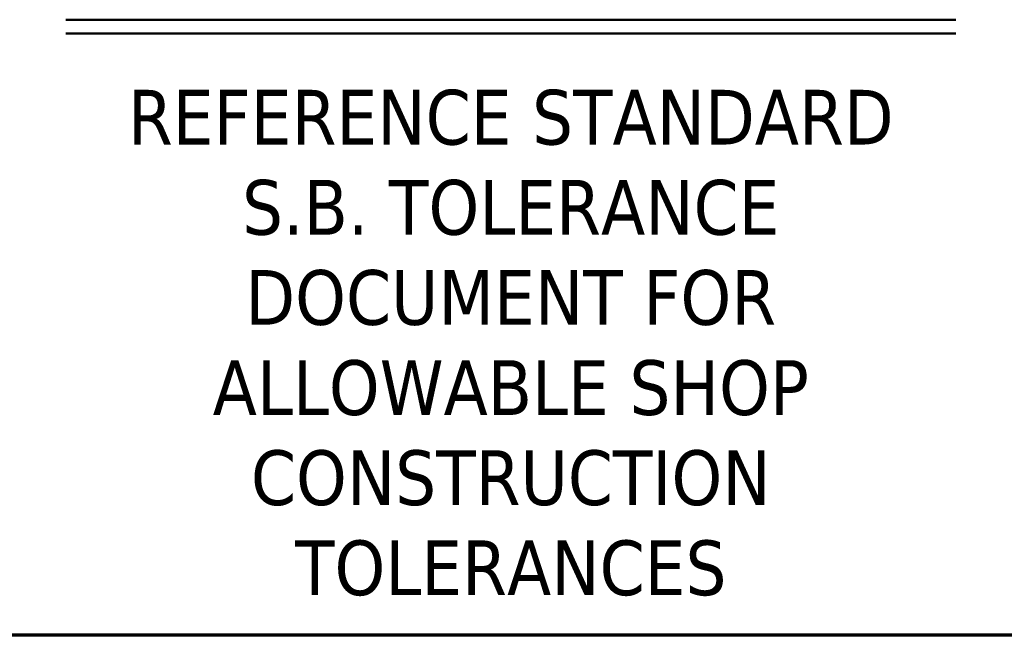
# Model space of a CAD drawing. Header units: inches. Extents: x 24 to 1128, y -69 to 748.
# Tile 522 of 656: x 913 to 959, y 20 to 49. Entities that reach past the tile are written whole.
import ezdxf
from ezdxf.enums import TextEntityAlignment as Align

# ---------------------------------------------------------------- set-up
doc = ezdxf.new("R2010")
doc.units = ezdxf.units.IN
doc.header["$LTSCALE"] = 32
doc.header["$MEASUREMENT"] = 0
doc.layers.add('Border (ANSI)', color=7, linetype='Continuous', lineweight=70)
doc.layers.add('Title (ANSI)', color=7, linetype='Continuous', lineweight=50)
doc.styles.add('Note Text (ANSI)', font='tahoma.ttf')
doc.styles.get("Standard").update_dxf_attribs({"font": 'arial.ttf'})

# ---------------------------------------------------------------- blocks, each defined once
blk = doc.blocks.new('Borders SUPERIOR BORDER')
at = {"layer": 'Border (ANSI)'}
blk.add_line((35.25, 0.625), (0.75, 0.625), dxfattribs=at)
blk = doc.blocks.new('Title Blocks SB TITLE-KS')
at = {"layer": 'Title (ANSI)'}
for p, q in [((47.8839, 3.2975), (49.1839, 3.2975)), ((47.8839, 3.2775), (49.1839, 3.2775))]:
    blk.add_line(p, q, dxfattribs=at)
at = {"layer": 'Title (ANSI)', "lineweight": 25}
for p in [(54.5339, 2.3975), (49.2839, 2.3975)]:
    blk.add_line(p, (47.7839, 2.3975), dxfattribs=at)
at = {"layer": 'Title (ANSI)', "insert": (48.5339, 2.8248), "char_height": 0.08, "width": 1.319328, "attachment_point": 5, "line_spacing_factor": 0.987884, "style": 'Note Text (ANSI)'}
blk.add_mtext('\\fTahoma|b0|i0;{\\H0.0800;REFERENCE STANDARD S.B. TOLERANCE DOCUMENT FOR ALLOWABLE SHOP CONSTRUCTION TOLERANCES}', dxfattribs=at)
at = {"layer": 'Title (ANSI)', "lineweight": 30, "flags": 63}
for tag, p in [('REV._1_#', (41.2839, 4.3662)), ('REV_#1_DATE', (46.0339, 4.3662)), ('REV_#1_DRAWN', (46.5339, 4.3662)), ('REV_#1_APPR', (47.0339, 4.3662)), ('REV_#1_P.M.', (47.5339, 4.3662)), ('REV._2__#', (41.2839, 4.1787)), ('REV_#2_DATE', (46.0339, 4.1787)), ('REV_#2_DRAWN', (46.5339, 4.1787)), ('REV_#2_APPR', (47.0339, 4.1787)), ('REV_#2_P.M.', (47.5339, 4.1787)), ('REV._3_#', (41.2839, 3.9912)), ('REV_#3_DATE', (46.0339, 3.9912)), ('REV_#3_DRAWN', (46.5339, 3.9912)), ('REV_#3_APPR', (47.0339, 3.9912)), ('REV_#3_P.M.', (47.5339, 3.9912)), ('REV._4_#', (41.2839, 3.8037)), ('REV_#4_DATE', (46.0339, 3.8037)), ('REV_#4_DRAWN', (46.5339, 3.8037)), ('REV_#4_APPR', (47.0339, 3.8037)), ('REV_#4_P.M.', (47.5339, 3.8037)), ('REV._5_#', (41.2839, 3.6162)), ('REV_#5_DATE', (46.0339, 3.6162)), ('REV_#5_DRAWN', (46.5339, 3.6162)), ('REV_#5_APPR', (47.0339, 3.6162)), ('REV_#5_P.M.', (47.5339, 3.6162)), ('REV._6_#', (41.2839, 3.4287)), ('REV_#6_DATE', (46.0339, 3.4287)), ('REV_#6_DRAWN', (46.5339, 3.4287)), ('REV_#6_APPR', (47.0339, 3.4287)), ('REV_#6_P.M.', (47.5339, 3.4287))]:
    blk.add_attdef(tag, text='', height=0.08, dxfattribs=at).set_placement(p, align=Align.MIDDLE_CENTER)
for tag, p in [('REVISION_#1_DESCRIPTION', (41.5639, 4.3662)), ('REVISION_#2_DESCRIPTION', (41.5639, 4.1787)), ('REVISION_#3_DESCRIPTION', (41.5639, 3.9912)), ('REVISION_#4_DESCRIPTION', (41.5639, 3.8037)), ('REVISION_#5_DESCRIPTION', (41.5639, 3.6162)), ('REVISION_#6_DESCRIPTION', (41.5639, 3.4287))]:
    blk.add_attdef(tag, text='', height=0.08, dxfattribs=at).set_placement(p, align=Align.MIDDLE_LEFT)
for tag, height, p in [('DRAWING_NAME', 0.125, (51.9089, 3.68)), ('DRAWING_REV_#', 0.188, (54.2839, 2.7925))]:
    blk.add_attdef(tag, text='', height=height, dxfattribs=at).set_placement(p, align=Align.TOP_CENTER)
for tag, height, p in [('SCALE', 0.1, (53.1889, 2.8675)), ('CONTRACTOR', 0.125, (49.3139, 3.2425)), ('PROJECT', 0.125, (51.9389, 3.2425)), ('DRAWN_BY_DATE', 0.1, (49.3139, 2.555)), ('DRAWN_BY_INITIAL', 0.1, (49.3139, 2.8675)), ('MODEL_NUMBER', 0.1, (51.9389, 2.8675)), ('APPROVED_BY_INITIAL', 0.1, (50.1889, 2.8675)), ('PROJECT_MANAGER_INITIAL', 0.1, (51.0639, 2.8675)), ('APPROVED_BY_DATE', 0.1, (50.1889, 2.555)), ('PROJECT_MANAGER_DATE', 0.1, (51.0639, 2.555)), ('DRAWING_NUMBER', 0.1, (51.9389, 2.555)), ('SIZE', 0.1, (53.1889, 2.555))]:
    blk.add_attdef(tag, text='', height=height, dxfattribs=at).set_placement(p, align=Align.TOP_LEFT)

msp = doc.modelspace()

# ---------------------------------------------------------------- block references
at = {"xscale": 32, "yscale": 32, "zscale": 32}
for name, p in [('Borders SUPERIOR BORDER', (0, 0)), ('Title Blocks SB TITLE-KS', (-617.08574, -56.71979))]:
    msp.add_blockref(name, p, dxfattribs=at)

doc.saveas('drawing.dxf')
